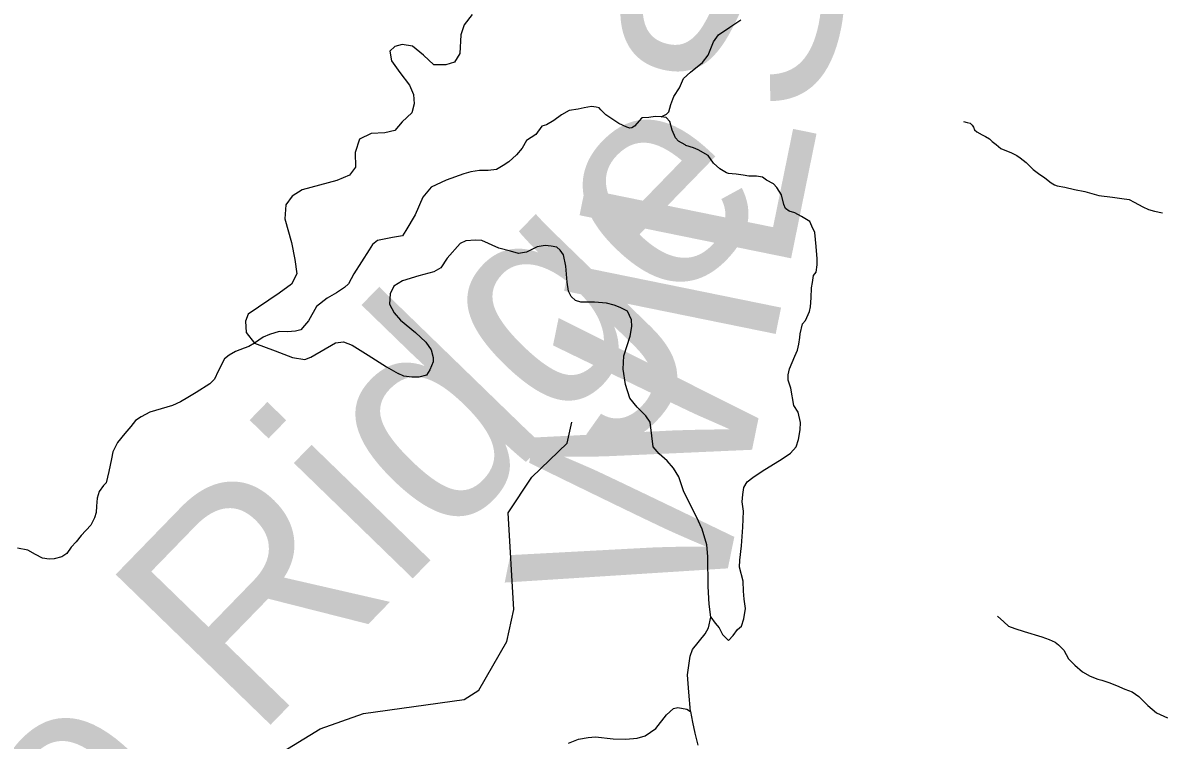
# Model space of a CAD drawing. Extents: x 1159738 to 1321356, y 736314 to 882035.
# Drawn here: x 1186706 to 1191346, y 835503 to 838429 of the extents above; entities that cross this region are included whole.
import ezdxf

# ---------------------------------------------------------------- set-up
doc = ezdxf.new("R2010")
doc.units = 0
for name, color, linetype in [('Exist Geographical Mountain Summit Label', 7, 'Continuous'), ('Exist Hydrographic Misc Water Feature', 7, 'Continuous'), ('Exist Road Non-System Type 51', 7, 'Continuous')]:
    doc.layers.add(name, color=color, linetype=linetype)

msp = doc.modelspace()

# ---------------------------------------------------------------- linework, layer by layer
at = {"layer": 'Exist Hydrographic Misc Water Feature'}
for points in [[(1190539.7, 838026.4), (1190555.5, 838022), (1190567.5, 838019.6), (1190575.3, 838011.5), (1190581, 838003.3), (1190584.8, 837993.2), (1190594.5, 837984.9), (1190616.3, 837972.3), (1190630.1, 837965.9), (1190645.8, 837955.5), (1190657.5, 837945.2), (1190673.3, 837932.8), (1190692.7, 837916.2), (1190736.4, 837899), (1190758.1, 837888.4), (1190771.8, 837878), (1190795.3, 837859.4), (1190824.5, 837830.6), (1190846.1, 837814), (1190871.7, 837797.2), (1190897.2, 837776.6), (1190910.9, 837768.2), (1190922.7, 837763.9), (1190952.8, 837759), (1190992.5, 837749.9), (1191034.3, 837740.8), (1191091.9, 837725.3), (1191147.8, 837717.8), (1191185.6, 837712.8), (1191215.5, 837707.9), (1191235.3, 837697.4), (1191270.8, 837678.4), (1191294.5, 837667.7), (1191318.3, 837661.1), (1191352.1, 837654.2)], [(1186814.2, 834840.1), (1187196.2, 835045.8), (1187409.2, 835238.5), (1187918.3, 835550), (1188095.2, 835612.1), (1188505.3, 835669.6), (1188564.2, 835707.8), (1188678.2, 835905.7), (1188707.2, 836036.5), (1188684.3, 836430.8), (1188780.2, 836576.6), (1188925.2, 836714.9), (1188944.3, 836799.8)], [(1190679.1, 836009.2), (1190704.6, 835986.5), (1190724.1, 835968), (1190750, 835959.3), (1190787.5, 835946.3), (1190859, 835924.3), (1190888.8, 835913.5), (1190914.5, 835902.8), (1190928.1, 835892.4), (1190949.7, 835869.9), (1190968.6, 835835.3), (1190994.1, 835808.6), (1191025.2, 835781.7), (1191056.9, 835764.9), (1191088.5, 835752), (1191104.4, 835747.5), (1191132.2, 835738.8), (1191164, 835725.9), (1191197.6, 835711), (1191227.2, 835700.2), (1191254.8, 835681.5), (1191291.8, 835644.4), (1191327.1, 835615.5), (1191372.4, 835594.2)]]:
    msp.add_lwpolyline(points, dxfattribs=at)
at = {"layer": 'Exist Road Non-System Type 51'}
for points in [[(1188537.3, 838463.3), (1188504.5, 838420.9), (1188491.1, 838380.5), (1188487.2, 838303.5), (1188466.1, 838268.8), (1188429.5, 838257.3), (1188381.4, 838257.3), (1188339.1, 838297.7), (1188294.8, 838334.3), (1188252.5, 838340.1), (1188221.7, 838332.4), (1188202.5, 838313.1), (1188208.3, 838274.6), (1188242.9, 838226.5), (1188281.4, 838174.5), (1188299, 838136.9)], [(1189307.4, 838046.1), (1189329.5, 838056.8), (1189339, 838066.2), (1189346.8, 838096.1), (1189359.4, 838129.2), (1189383, 838163.8), (1189398.7, 838201.6), (1189427, 838228.4), (1189475.8, 838267.7), (1189499.4, 838297.6), (1189521.4, 838351.1), (1189541.9, 838379.5), (1189587.5, 838411), (1189633.1, 838440.9)], [(1188299, 838136.9), (1188300.9, 838098.4), (1188291.3, 838061.8), (1188252.8, 838025.2), (1188222, 837990.6), (1188181.6, 837980.9), (1188125.9, 837977.1), (1188077.8, 837954), (1188060.4, 837900.1), (1188062.4, 837840.4), (1188037.4, 837807.7), (1187985.4, 837786.5), (1187845, 837748), (1187803.2, 837721.7), (1187778.2, 837687), (1187774.4, 837629.3), (1187801.3, 837533), (1187814.8, 837463.7), (1187822.4, 837406), (1187801.3, 837363.6), (1187751.3, 837327), (1187624.3, 837240.4), (1187613, 837212.4), (1187616.9, 837166.2), (1187650.2, 837123.1), (1187734.2, 837091.2), (1187805.4, 837064.2), (1187855.4, 837056.5), (1187879.6, 837065.5), (1187980.5, 837123.9), (1188013.2, 837127.7), (1188047.8, 837114.3), (1188113.2, 837073.8), (1188188.3, 837025.7), (1188236.4, 836998.7)], [(1188994.6, 838082), (1188968.9, 838077.5), (1188932.7, 838071.5), (1188901.1, 838053.4), (1188870.9, 838030.7), (1188840.7, 838012.6), (1188821.1, 838008.1), (1188797, 837973.4), (1188759.3, 837949.2), (1188741.2, 837917.6), (1188718.6, 837890.4), (1188686.9, 837861.7), (1188664.3, 837846.6), (1188637.1, 837831.5), (1188602.5, 837827), (1188567.8, 837827), (1188531.6, 837821), (1188502.9, 837813.4), (1188432, 837787.8), (1188370.2, 837759.1), (1188337, 837718.3), (1188305.4, 837645.9), (1188267.7, 837582.5), (1188254.1, 837559.9), (1188213.4, 837553.8), (1188151.5, 837541.8), (1188130.8, 837525.5), (1188117.3, 837502.9), (1188055.4, 837404.8), (1188032.8, 837364), (1188017.7, 837349), (1187984.5, 837327.8), (1187946.8, 837306.7), (1187903.1, 837272), (1187870.4, 837213.7), (1187853.8, 837194), (1187838.7, 837177.4), (1187817.6, 837171.4), (1187784.4, 837168.4), (1187751.2, 837169.9), (1187712, 837157.8), (1187684.9, 837147.2), (1187650.2, 837123.1)], [(1189510.2, 836005.1), (1189527.6, 835979.9), (1189544.2, 835961.8), (1189557.8, 835934.7), (1189575.9, 835916.6), (1189581.9, 835910.5), (1189601.5, 835930.1), (1189619.6, 835954.3), (1189634.7, 835967.9), (1189645.3, 835998), (1189651.3, 836040.3), (1189646.8, 836078), (1189643.8, 836111.2), (1189642.3, 836152), (1189627.2, 836209.3), (1189628.7, 836238), (1189634.7, 836295.3), (1189640.8, 836372.3), (1189644, 836437.7), (1189637.9, 836475.4), (1189641, 836505.6), (1189645.5, 836534.3), (1189659.1, 836556.9), (1189681.7, 836575), (1189719.4, 836600.7), (1189800.8, 836650.5), (1189835.5, 836674.6), (1189858.1, 836700.3), (1189867.2, 836729), (1189874.7, 836769.7), (1189876.2, 836798.4), (1189865.7, 836840.6), (1189849.1, 836867.8), (1189836.7, 836939.3), (1189826.2, 836971), (1189826.2, 836993.6), (1189830.7, 837017.7), (1189853.3, 837069.1), (1189863.9, 837094.7), (1189868.4, 837118.9), (1189872.9, 837146), (1189874.4, 837161.1), (1189883.5, 837201.9), (1189895.6, 837215.4), (1189912.1, 837251.7), (1189916.7, 837271.3), (1189919.7, 837307.5), (1189921.2, 837348.3), (1189924.2, 837369.4), (1189928.7, 837398.1), (1189939.3, 837411.6), (1189943.8, 837441.8), (1189943.8, 837466), (1189939.3, 837517.3), (1189934.7, 837573.7), (1189922.7, 837599.3), (1189913.6, 837619), (1189880.5, 837638.6), (1189853.3, 837653.7), (1189829.2, 837661.2), (1189814.1, 837671.8), (1189808.1, 837688.4), (1189799, 837727.6), (1189779.4, 837757.8), (1189765.8, 837772.9), (1189737.2, 837788), (1189720.6, 837800.1), (1189696.5, 837803.1), (1189664.8, 837803.1), (1189642.2, 837807.6), (1189613.5, 837812.1), (1189596.9, 837813.6), (1189581.9, 837815.1), (1189574.3, 837816.7), (1189547.2, 837833.3), (1189521.5, 837857.4), (1189498.9, 837887.6), (1189458.2, 837911.7), (1189440.1, 837919.3), (1189408.4, 837928.3), (1189405.4, 837931.4), (1189378.3, 837946.4), (1189366.2, 837960), (1189352.6, 837991.7), (1189343.6, 838026.4), (1189328.5, 838043), (1189307.4, 838046.1), (1189283.2, 838047.6), (1189257.6, 838043), (1189229, 838041.5), (1189198.8, 838008.3), (1189188.2, 838000.8), (1189180.7, 837999.3), (1189168.6, 838003.8), (1189135.5, 838018.9), (1189082.7, 838053.6), (1189061.6, 838074.7), (1189055.5, 838082.3), (1189043.5, 838085.3), (1189023.9, 838088.3), (1188994.6, 838082)], [(1189427.1, 835620.7), (1189420.5, 835699.5), (1189415.1, 835770.5), (1189425.8, 835845.6), (1189435.2, 835873.7), (1189487.5, 835936.7), (1189500.9, 835962.2), (1189510.2, 836005.1), (1189503.5, 836057.4), (1189499.5, 836130.5), (1189498.2, 836252.5), (1189494.2, 836299.4), (1189475.4, 836363.7), (1189452.6, 836414.7), (1189400.4, 836515.8), (1189380.3, 836577.5), (1189357.5, 836612.3), (1189332.1, 836643.1), (1189299.9, 836671.3), (1189275.8, 836699.4), (1189270.5, 836745), (1189262.4, 836800), (1189245, 836826.8), (1189210.2, 836861.6), (1189179.7, 836898.1), (1189162.3, 836954.4), (1189152.9, 837016.1), (1189155.6, 837071), (1189181, 837151.5), (1189187.7, 837190.3), (1189186.4, 837217.1), (1189170.3, 837253.3), (1189140.8, 837268.1), (1189116.7, 837277.5), (1189084.6, 837285.5), (1189036.3, 837289.5), (1188980.1, 837289.5), (1188958.7, 837296.2), (1188941.2, 837312.3), (1188930.5, 837335.1), (1188925.2, 837371.3), (1188919.8, 837437), (1188910.4, 837482.6), (1188896.1, 837502.1), (1188882.7, 837514.2), (1188859.9, 837518.2), (1188834.5, 837520.9), (1188802.3, 837515.5), (1188759.5, 837494.1), (1188726, 837488.7), (1188693.8, 837498.1), (1188645.6, 837510.1), (1188577.3, 837541), (1188550.5, 837542.3), (1188511.6, 837539.6), (1188488.9, 837528.9), (1188435.3, 837469.9), (1188409.8, 837429.7), (1188381.7, 837413.6), (1188320.1, 837397.5), (1188253.1, 837377.4), (1188218.3, 837354.6), (1188203.5, 837323.8), (1188200.9, 837282.3), (1188219.6, 837246.1), (1188245.1, 837216.6), (1188306.7, 837165.6), (1188348.4, 837127.2), (1188369.8, 837095), (1188377.9, 837064.2), (1188377.9, 837046.7), (1188364.5, 837013.2), (1188351.1, 836991.8), (1188320.3, 836983.7), (1188292.2, 836983.7), (1188258.7, 836987.8), (1188236.4, 836998.7)], [(1187650.2, 837123.1), (1187627.3, 837108.5), (1187607.6, 837101.6), (1187573, 837088.7), (1187547.3, 837073.9), (1187528.5, 837059.1), (1187501.8, 837008.6), (1187487, 836976), (1187468.2, 836957.2), (1187411.9, 836921.6), (1187378.3, 836900.9), (1187348.7, 836883.1), (1187316.1, 836868.2), (1187224.2, 836840.6), (1187188.6, 836822.8), (1187164.5, 836807.4), (1187145.8, 836782.7), (1187121.1, 836754.1), (1187091.4, 836717.5), (1187072.6, 836678.9), (1187067.7, 836650.2), (1187056.8, 836598.8), (1187045, 836552.4), (1187035.1, 836541.5), (1187017.3, 836517.8), (1187008.4, 836490.1), (1187006.4, 836458.4), (1187005.4, 836431.3), (1186998.5, 836410.6), (1186983.7, 836379.9), (1186943.2, 836338.4), (1186923.4, 836312.7), (1186902.7, 836290.9), (1186885.9, 836264.3), (1186865.1, 836251.4), (1186833.5, 836243.5), (1186813.8, 836241.5), (1186786.1, 836245.5), (1186757.5, 836261.3), (1186725.8, 836278.1), (1186684.3, 836286)], [(1188929.7, 835490.8), (1188971.3, 835506.9), (1189010.1, 835513.6), (1189040.9, 835517.6), (1189112.3, 835509.4), (1189163.2, 835508.1), (1189210.1, 835512.1), (1189242.2, 835521.5), (1189286.4, 835551), (1189329.3, 835607.3), (1189358.8, 835632.7), (1189376.2, 835636.7), (1189412.4, 835630), (1189427.1, 835620.7)], [(1189427.1, 835620.7), (1189435.1, 835576.4), (1189445.8, 835532.2), (1189457.9, 835482.6)]]:
    msp.add_lwpolyline(points, dxfattribs=at)

# ---------------------------------------------------------------- texts
at = {"layer": 'Exist Geographical Mountain Summit Label'}
for s, rotation, p in [('WILSON     RIDGE', 78.4852, (1189531.3, 835965.4)), ('Schoolhouse Ridge', 45.8425, (1182680.7, 830380.7))]:
    msp.add_text(s, height=880, rotation=rotation, dxfattribs=at).set_placement(p)

doc.saveas('drawing.dxf')
